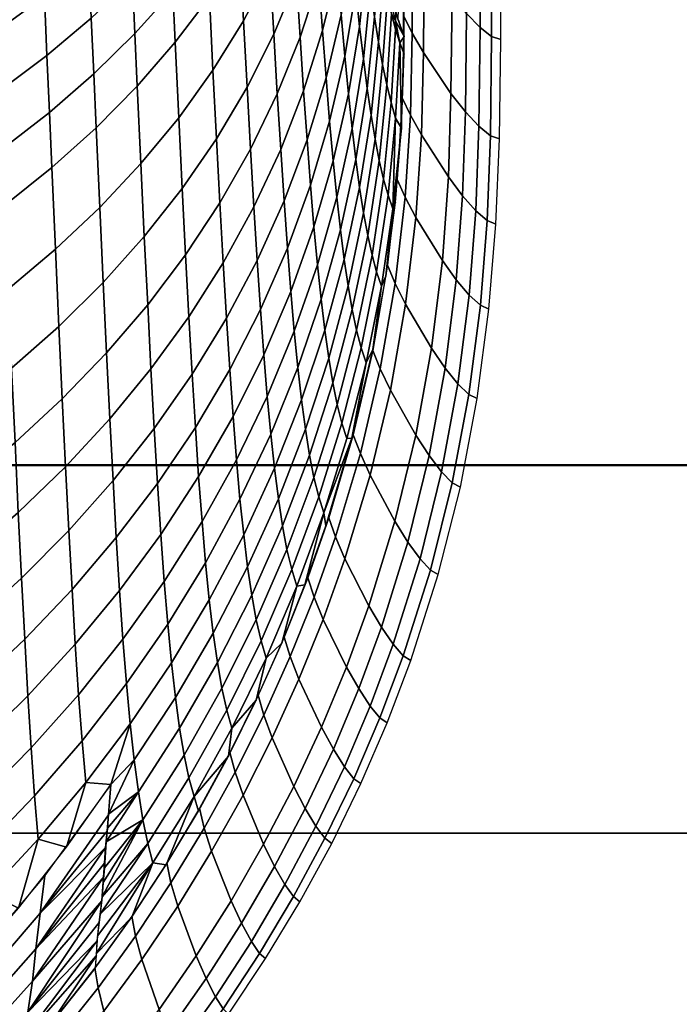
# Model space of a CAD drawing. Header units: millimetres. Extents: x 422 to 799, y -530 to 0.
# Tile 463 of 656: x 655 to 667, y -323 to -304. Entities that reach past the tile are written whole.
import ezdxf

# ---------------------------------------------------------------- set-up
doc = ezdxf.new("R2010")
doc.units = ezdxf.units.MM
doc.header["$MEASUREMENT"] = 0
for name, color, linetype in [('Coperchio', 4, 'Continuous'), ('sanitari', 7, 'Continuous'), ('Sifone', 11, 'Continuous')]:
    doc.layers.add(name, color=color, linetype=linetype)

msp = doc.modelspace()

# ---------------------------------------------------------------- meshes
at = {"layer": 'Coperchio'}
mesh = msp.add_polyface(dxfattribs=at)
corners = [(708.52, -293.295, 36.748), (702.298, -293.3, 36.932), (702.311, -319.231, 36.909), (708.531, -319.227, 36.734), (720.945, -293.283, 36.297), (720.951, -319.213, 36.284), (733.342, -293.266, 35.664), (733.344, -319.195, 35.636), (708.51, -268.617, 36.762), (702.287, -268.622, 36.95), (720.938, -268.604, 36.309), (733.338, -268.588, 35.686), (720.932, -243.36, 36.326), (708.502, -243.373, 36.775), (733.334, -243.344, 35.716), (739.519, -243.335, 35.323), (739.523, -268.578, 35.286), (699.378, -281.378, 37.023), (700.129, -270.352, 37.011), (701.111, -253.804, 36.993), (698.542, -292.397, 37.035), (697.617, -303.409, 37.047), (701.935, -237.247, 36.976), (708.634, -277.663, 40.655), (708.641, -300.682, 40.643), (702.406, -300.688, 40.824), (702.4, -277.669, 40.842), (721.101, -277.65, 40.201), (721.109, -300.669, 40.19), (733.565, -277.635, 39.571), (733.573, -300.654, 39.551), (708.626, -255.131, 40.667), (721.094, -255.118, 40.214), (733.558, -255.104, 39.594), (721.085, -232.587, 40.233), (708.618, -232.598, 40.677), (733.55, -232.574, 39.626), (697.051, -310.591, 40.954), (697.705, -303.52, 40.946), (699.448, -281.859, 40.922), (700.193, -271.018, 40.91), (698.62, -292.693, 40.934), (702.393, -255.136, 40.857), (701.169, -254.748, 40.892), (701.989, -238.47, 40.875), (679.237, -272.201, 41.429), (679.237, -231.424, 41.452), (692.207, -231.424, 41.146), (692.207, -272.201, 41.124), (653.294, -272.202, 41.837), (653.293, -231.423, 41.858), (640.322, -272.203, 41.937), (640.321, -231.423, 41.957), (679.236, -312.979, 41.346), (692.206, -312.977, 41.068), (653.294, -312.981, 41.724), (640.322, -312.982, 41.817), (700.193, -271.018, 40.91), (698.692, -231.424, 40.971), (701.169, -254.748, 40.892), (698.692, -281.89, 40.943), (699.448, -281.859, 40.922), (698.62, -292.693, 40.934), (697.705, -303.52, 40.946), (679.158, -272.196, 37.53), (692.11, -272.197, 37.226), (692.109, -231.424, 37.247), (679.157, -231.425, 37.552), (653.255, -272.196, 37.937), (653.255, -231.426, 37.958), (679.163, -312.968, 37.447), (692.117, -312.97, 37.169), (653.257, -312.966, 37.824), (700.129, -270.352, 37.011), (698.586, -231.424, 37.073), (698.588, -281.676, 37.044), (701.111, -253.804, 36.993), (698.542, -292.397, 37.035), (699.378, -281.378, 37.023), (697.617, -303.409, 37.047)]
mesh.append_faces([[corners[k] for k in face] for face in [(0, 1, 2, 3), (4, 0, 3, 5), (6, 4, 5, 7), (8, 9, 1, 0), (10, 8, 0, 4), (11, 10, 4, 6), (12, 13, 8, 10), (14, 12, 10, 11), (15, 14, 11, 16), (1, 9, 17, 17), (17, 9, 18, 18), (19, 18, 9, 9), (20, 1, 17, 17), (21, 1, 20, 20), (13, 22, 19, 19), (13, 19, 8, 8), (9, 8, 19, 19), (23, 24, 25, 26), (27, 28, 24, 23), (29, 30, 28, 27), (31, 23, 26, 26), (32, 27, 23, 31), (33, 29, 27, 32), (34, 32, 31, 35), (36, 33, 32, 34), (25, 37, 38, 38), (25, 39, 26, 26), (40, 26, 39, 39), (41, 39, 25, 25), (25, 38, 41, 41), (26, 40, 42, 42), (43, 42, 40, 40), (31, 42, 44, 44), (42, 43, 44, 44), (42, 31, 26, 26), (45, 46, 47, 48), (49, 50, 46, 45), (51, 52, 50, 49), (53, 45, 48, 54), (55, 49, 45, 53), (56, 51, 49, 55), (57, 58, 59, 59), (60, 57, 61, 61), (62, 60, 61, 61), (58, 60, 48, 48), (54, 62, 63, 63), (60, 62, 48, 48), (54, 48, 62, 62), (58, 57, 60, 60), (64, 65, 66, 67), (68, 64, 67, 69), (70, 71, 65, 64), (72, 70, 64, 68), (73, 74, 75, 75), (73, 76, 74, 74), (74, 65, 75, 75), (75, 77, 78, 78), (71, 77, 65, 65), (65, 77, 75, 75), (71, 79, 77, 77), (78, 73, 75, 75)]])
mesh = msp.add_polyface(dxfattribs=at)
corners = [(675.419, -378.428, 37.23), (683.661, -395.155, 37.012), (677.243, -376.513, 37.218), (673.487, -380.231, 37.243), (671.206, -395.158, 37.167), (671.244, -390.213, 41.103), (671.452, -381.973, 41.155), (673.488, -380.292, 41.142), (678.966, -374.566, 41.107), (683.717, -390.211, 40.948), (677.25, -376.581, 41.118), (675.423, -378.493, 41.13), (653.293, -353.76, 41.517), (653.294, -312.981, 41.724), (679.236, -312.979, 41.346), (679.234, -353.756, 41.204), (640.322, -353.76, 41.597), (640.322, -312.982, 41.817), (627.351, -353.761, 41.633), (627.351, -312.982, 41.859), (614.382, -353.761, 41.64), (614.382, -312.982, 41.868), (640.321, -374.15, 41.447), (653.292, -374.149, 41.376), (627.351, -374.15, 41.48), (614.382, -374.15, 41.487), (677.25, -376.581, 41.118), (672.589, -374.146, 41.191), (673.488, -380.292, 41.142), (675.423, -378.493, 41.13), (678.966, -374.566, 41.107), (671.452, -381.973, 41.155), (669.322, -383.529, 41.167), (667.108, -384.96, 41.18), (664.819, -386.263, 41.192), (647.47, -392.207, 41.264), (610.847, -359.054, 41.603), (610.848, -341.332, 41.721), (610.848, -323.61, 41.818), (610.847, -305.888, 41.896), (642.292, -393.079, 41.279), (610.847, -376.776, 41.466), (614.347, -394.495, 41.309), (662.466, -387.443, 41.204), (653.262, -353.735, 37.617), (679.174, -353.739, 37.305), (679.163, -312.968, 37.447), (653.257, -312.966, 37.824), (640.305, -353.734, 37.697), (640.303, -312.966, 37.918), (627.346, -353.734, 37.733), (627.345, -312.965, 37.959), (614.382, -353.734, 37.74), (614.382, -312.966, 37.968), (640.307, -374.118, 37.547), (653.265, -374.119, 37.476), (627.346, -374.118, 37.58), (614.382, -374.118, 37.588), (672.691, -374.123, 37.289), (677.243, -376.513, 37.218), (678.956, -374.494, 37.207), (675.419, -378.428, 37.23), (671.453, -381.915, 37.255), (673.487, -380.231, 37.243), (669.325, -383.475, 37.267), (667.112, -384.908, 37.28), (610.847, -340.64, 37.825), (631.845, -394.054, 37.399), (610.847, -304.76, 38.001), (610.847, -322.7, 37.923), (610.847, -376.52, 37.568), (610.847, -358.581, 37.706), (614.347, -394.459, 37.409), (647.476, -392.168, 37.364), (664.824, -386.214, 37.292), (652.593, -390.974, 37.347), (662.471, -387.396, 37.304)]
mesh.append_faces([[corners[k] for k in face] for face in [(0, 1, 2, 2), (3, 4, 0, 0), (5, 6, 7, 7), (8, 9, 10, 10), (10, 9, 11, 11), (5, 7, 11, 11), (12, 13, 14, 15), (16, 17, 13, 12), (18, 19, 17, 16), (20, 21, 19, 18), (22, 16, 12, 23), (24, 18, 16, 22), (25, 20, 18, 24), (15, 26, 27, 27), (28, 27, 29, 29), (26, 29, 27, 27), (30, 26, 15, 15), (27, 31, 32, 32), (32, 33, 27, 27), (31, 27, 28, 28), (12, 15, 27, 23), (34, 27, 33, 33), (35, 22, 23, 23), (25, 36, 20, 20), (37, 21, 20, 20), (21, 38, 39, 39), (20, 36, 37, 37), (37, 38, 21, 21), (35, 40, 22, 22), (36, 25, 41, 41), (25, 42, 41, 41), (27, 34, 23, 23), (34, 43, 23, 23), (44, 45, 46, 47), (48, 44, 47, 49), (50, 48, 49, 51), (52, 50, 51, 53), (54, 55, 44, 48), (56, 54, 48, 50), (57, 56, 50, 52), (58, 59, 45, 45), (59, 60, 45, 45), (61, 59, 58, 58), (58, 62, 63, 63), (62, 58, 64, 64), (63, 61, 58, 58), (44, 55, 58, 45), (64, 58, 65, 65), (66, 52, 53, 53), (54, 56, 67, 67), (68, 69, 53, 53), (70, 57, 71, 71), (52, 66, 71, 71), (72, 57, 70, 70), (53, 69, 66, 66), (71, 57, 52, 52), (73, 55, 54, 54), (55, 74, 58, 58), (73, 75, 55, 55), (76, 74, 55, 55), (74, 65, 58, 58)]])
at = {"layer": 'sanitari'}
mesh = msp.add_polyface(dxfattribs=at)
corners = [(669.89, -328.271, -13.253), (640.358, -328.271, -13.253), (640.358, -359.84, -13.253), (669.89, -359.84, -13.253), (669.89, -296.702, -13.253), (640.358, -296.702, -13.253), (669.89, -265.132, -13.253), (640.358, -265.132, -13.253), (699.423, -328.271, -13.253), (699.423, -359.84, -13.253), (699.423, -296.702, -13.253), (699.423, -265.132, -13.253), (654.433, -352.095, -281.943), (632.63, -352.095, -281.943), (632.63, -320.086, -280.792), (654.433, -320.086, -280.792), (676.236, -320.086, -280.792), (654.433, -288.077, -279.641), (676.236, -288.077, -279.641), (676.236, -352.095, -281.943), (694.956, -317.407, -280.696), (694.525, -323.567, -280.918), (693.552, -335.674, -281.353), (695.708, -305.08, -280.253), (693.005, -341.661, -281.568), (694.06, -329.622, -281.135), (697.136, -271.365, -279.04), (696.885, -278.895, -279.311), (696.597, -286.424, -279.582), (695.35, -311.244, -280.474), (696.033, -298.914, -280.031), (696.33, -292.67, -279.806), (703.414, -299.174, -279.735), (699.7, -299.04, -279.96), (700.55, -278.967, -279.238), (704.264, -279.045, -279.01), (707.167, -299.315, -279.349), (708.016, -279.129, -278.621), (710.949, -299.462, -278.797), (711.797, -279.22, -278.066), (702.73, -311.587, -280.182), (699.017, -311.412, -280.405), (706.483, -311.77, -279.798), (710.264, -311.96, -279.249), (701.901, -324.004, -280.629), (698.189, -323.781, -280.85), (705.651, -324.235, -280.248), (709.43, -324.474, -279.702), (713.226, -324.719, -278.985), (714.063, -312.157, -278.529), (700.37, -342.262, -281.287), (696.664, -341.957, -281.504), (704.114, -342.576, -280.91), (707.886, -342.898, -280.368), (711.676, -343.228, -279.658), (696.597, -286.424, -279.582), (696.885, -278.895, -279.311), (697.136, -271.365, -279.04), (696.033, -298.914, -280.031), (696.33, -292.67, -279.806), (695.35, -311.244, -280.474), (695.708, -305.08, -280.253), (694.525, -323.567, -280.918), (694.956, -317.407, -280.696), (693.552, -335.674, -281.353), (694.06, -329.622, -281.135), (692.758, -344.21, -281.66), (693.005, -341.661, -281.568)]
mesh.append_faces([[corners[k] for k in face] for face in [(0, 1, 2, 3), (4, 5, 1, 0), (6, 7, 5, 4), (8, 0, 3, 9), (10, 4, 0, 8), (11, 6, 4, 10), (12, 13, 14, 15), (16, 15, 17, 18), (19, 12, 15, 16), (16, 20, 21, 21), (16, 22, 19, 19), (16, 18, 23, 23), (24, 19, 22, 22), (25, 22, 16, 16), (21, 25, 16, 16), (26, 27, 18, 18), (28, 18, 27, 27), (20, 16, 29, 29), (29, 16, 23, 23), (18, 30, 23, 23), (30, 18, 31, 31), (18, 28, 31, 31), (32, 33, 34, 35), (36, 32, 35, 37), (38, 36, 37, 39), (40, 41, 33, 32), (42, 40, 32, 36), (43, 42, 36, 38), (44, 45, 41, 40), (46, 44, 40, 42), (47, 46, 42, 43), (48, 47, 43, 49), (50, 51, 45, 44), (52, 50, 44, 46), (53, 52, 46, 47), (54, 53, 47, 48), (34, 55, 56, 56), (34, 56, 57, 57), (33, 58, 59, 59), (41, 60, 61, 61), (33, 61, 58, 58), (33, 59, 55, 55), (45, 62, 63, 63), (51, 64, 65, 65), (45, 65, 62, 62), (51, 66, 67, 67), (51, 67, 64, 64), (41, 63, 60, 60), (33, 55, 34, 34), (41, 61, 33, 33), (51, 65, 45, 45), (41, 45, 63, 63)]])
at = {"layer": 'Sifone', "color": 150}
mesh = msp.add_polyface(dxfattribs=at)
corners = [(662.131, -301.075, -279.595), (662.122, -304.654, -279.772), (662.131, -304.676, -279.595), (662.013, -304.342, -281.845), (661.823, -300.56, -285.477), (661.799, -303.478, -285.946), (661.906, -303.949, -283.904), (658.961, -303.003, -311.097), (658.916, -302.067, -312.324), (658.326, -302.954, -313.399), (658.371, -303.917, -312.15), (659.03, -304.38, -309.181), (658.439, -305.336, -310.197), (659.547, -303.394, -308.147), (659.477, -302.059, -310.025), (659.615, -304.639, -306.261), (659.098, -305.667, -307.253), (660.055, -303.584, -305.255), (659.985, -302.381, -307.098), (660.124, -304.7, -303.412), (659.682, -305.797, -304.371), (660.487, -303.582, -302.444), (660.417, -302.507, -304.239), (660.557, -304.573, -300.655), (660.191, -305.733, -301.571), (660.844, -303.395, -299.732), (660.772, -302.445, -301.469), (660.915, -304.268, -298.006), (660.625, -305.486, -298.873), (661.126, -303.036, -297.136), (661.052, -302.204, -298.806), (660.985, -305.067, -296.29), (660.693, -306.324, -297.097), (661.199, -303.797, -295.479), (661.272, -304.49, -293.832), (661.056, -305.797, -294.579), (661.411, -303.171, -293.079), (661.336, -302.515, -294.664), (661.486, -303.767, -291.501), (661.345, -305.12, -292.188), (661.562, -304.306, -289.923), (661.419, -305.691, -290.541), (661.639, -304.793, -288.337), (661.495, -306.207, -288.885), (661.662, -303.126, -288.633), (661.589, -302.67, -290.061), (661.736, -303.54, -287.196), (661.717, -305.23, -286.734), (661.811, -303.914, -285.74), (661.797, -305.62, -285.106), (661.88, -305.964, -283.444), (661.966, -304.547, -282.747), (661.888, -304.249, -284.26), (662.081, -306.461, -279.595), (662.13, -305.028, -279.595), (662.047, -304.807, -281.194), (661.815, -303.599, -285.625), (661.665, -302.826, -288.488), (661.664, -302.975, -288.563), (661.814, -303.755, -285.685), (661.971, -304.221, -282.663), (661.969, -304.383, -282.707), (661.662, -303.126, -288.633), (661.589, -302.67, -290.061), (661.736, -303.54, -287.196), (661.811, -303.914, -285.74), (661.966, -304.547, -282.747), (661.888, -304.249, -284.26), (662.047, -304.807, -281.194), (662.13, -305.028, -279.595), (662.131, -304.687, -279.595), (663.823, -304.683, -257.621), (663.998, -304.742, -254.461), (663.994, -302.816, -254.461), (663.821, -302.764, -257.621), (663.599, -304.51, -260.77), (663.598, -302.598, -260.77), (663.338, -304.238, -263.906), (663.339, -302.337, -263.906), (663.317, -306.139, -263.907), (663.576, -306.421, -260.771), (663.058, -303.896, -267.034), (663.06, -302.007, -267.034), (663.038, -305.785, -267.035), (662.505, -304.994, -273.295), (662.521, -303.128, -273.295), (662.289, -304.62, -276.44), (662.303, -302.765, -276.44), (662.125, -304.292, -279.595), (662.137, -302.446, -279.595), (662.095, -305.872, -279.595), (662.253, -306.207, -276.44)]
mesh.append_faces([[corners[k] for k in face] for face in [(0, 1, 2, 2), (1, 0, 3, 3), (4, 5, 6, 6), (7, 8, 9, 10), (11, 7, 10, 12), (13, 14, 7, 11), (15, 13, 11, 16), (17, 18, 13, 15), (19, 17, 15, 20), (21, 22, 17, 19), (23, 21, 19, 24), (25, 26, 21, 23), (27, 25, 23, 28), (29, 30, 25, 27), (31, 27, 28, 32), (33, 29, 27, 31), (34, 33, 31, 35), (36, 37, 33, 34), (38, 36, 34, 39), (40, 38, 39, 41), (42, 40, 41, 43), (38, 40, 44, 45), (40, 42, 46, 44), (42, 47, 48, 46), (49, 50, 51, 52), (52, 48, 47, 49), (53, 54, 55, 55), (56, 57, 58, 59), (60, 56, 59, 61), (62, 58, 63, 63), (64, 58, 62, 62), (65, 59, 64, 64), (66, 61, 67, 67), (68, 61, 66, 66), (67, 59, 65, 65), (69, 70, 68, 68), (64, 59, 58, 58), (60, 61, 70, 70), (68, 70, 61, 61), (61, 59, 67, 67), (71, 72, 73, 74), (75, 71, 74, 76), (77, 75, 76, 78), (79, 80, 75, 77), (81, 77, 78, 82), (83, 79, 77, 81), (84, 83, 81, 85), (86, 84, 85, 87), (88, 86, 87, 89), (90, 91, 86, 88)]], dxfattribs={"color": 150})
mesh = msp.add_polyface(dxfattribs=at)
corners = [(652.199, -303.247, -325.391), (652.15, -301.934, -326.647), (651.094, -302.42, -327.513), (651.141, -303.754, -326.248), (651.189, -305.056, -324.955), (650.136, -304.191, -326.994), (650.183, -305.51, -325.694), (652.247, -304.528, -324.107), (653.26, -303.965, -323.216), (653.212, -302.706, -324.489), (654.225, -303.366, -322.284), (654.177, -302.13, -323.545), (651.236, -306.323, -323.636), (650.229, -306.795, -324.365), (652.294, -305.774, -322.798), (653.308, -305.189, -321.918), (654.273, -304.567, -320.998), (655.186, -303.909, -320.039), (655.138, -302.731, -321.312), (656.042, -303.213, -319.044), (655.995, -302.06, -320.302), (651.283, -307.555, -322.292), (650.275, -308.046, -323.011), (652.342, -306.984, -321.465), (653.355, -306.377, -320.598), (654.32, -305.732, -319.691), (655.233, -305.05, -318.747), (656.089, -304.33, -317.767), (656.885, -303.573, -316.753), (656.839, -302.482, -318.014), (651.329, -308.751, -320.924), (650.32, -309.262, -321.633), (652.388, -308.159, -320.111), (653.402, -307.529, -319.257), (654.367, -306.861, -318.365), (655.279, -306.154, -317.436), (656.136, -305.409, -316.473), (656.931, -304.627, -315.477), (657.663, -303.808, -314.451), (657.617, -302.78, -315.709), (658.326, -302.954, -313.399), (658.28, -301.952, -314.637), (651.374, -309.911, -319.536), (650.365, -310.441, -320.233), (652.434, -309.297, -318.736), (653.448, -308.644, -317.897), (654.413, -307.952, -317.02), (655.326, -307.221, -316.108), (656.181, -306.451, -315.163), (656.977, -305.643, -314.187), (657.708, -304.798, -313.181), (658.371, -303.917, -312.15), (654.483, -309.569, -314.905), (653.517, -310.298, -315.755), (655.395, -308.8, -314.022), (656.251, -307.991, -313.108), (657.046, -307.143, -312.163), (657.777, -306.257, -311.192), (658.439, -305.336, -310.197), (656.318, -309.441, -311.025), (655.463, -310.289, -311.906), (657.113, -308.553, -310.117), (657.844, -307.627, -309.184), (658.506, -306.664, -308.228), (657.178, -309.875, -308.051), (656.383, -310.803, -308.92), (657.909, -308.908, -307.159), (658.572, -307.904, -306.247), (658.636, -309.059, -304.256), (657.973, -310.103, -305.121)]
mesh.append_faces([[corners[k] for k in face] for face in [(0, 1, 2, 3), (4, 3, 5, 6), (7, 0, 3, 4), (8, 9, 0, 7), (10, 11, 9, 8), (12, 4, 6, 13), (14, 7, 4, 12), (15, 8, 7, 14), (16, 10, 8, 15), (17, 18, 10, 16), (19, 20, 18, 17), (21, 12, 13, 22), (23, 14, 12, 21), (24, 15, 14, 23), (25, 16, 15, 24), (26, 17, 16, 25), (27, 19, 17, 26), (28, 29, 19, 27), (30, 21, 22, 31), (32, 23, 21, 30), (33, 24, 23, 32), (34, 25, 24, 33), (35, 26, 25, 34), (36, 27, 26, 35), (37, 28, 27, 36), (38, 39, 28, 37), (40, 41, 39, 38), (42, 30, 31, 43), (44, 32, 30, 42), (45, 33, 32, 44), (46, 34, 33, 45), (47, 35, 34, 46), (48, 36, 35, 47), (49, 37, 36, 48), (50, 38, 37, 49), (51, 40, 38, 50), (52, 46, 45, 53), (54, 47, 46, 52), (55, 48, 47, 54), (56, 49, 48, 55), (57, 50, 49, 56), (58, 51, 50, 57), (59, 55, 54, 60), (61, 56, 55, 59), (62, 57, 56, 61), (63, 58, 57, 62), (64, 61, 59, 65), (66, 62, 61, 64), (67, 63, 62, 66), (68, 67, 66, 69)]], dxfattribs={"color": 150})
mesh = msp.add_polyface(dxfattribs=at)
corners = [(661.905, -303.963, -283.908), (661.919, -304.016, -283.65), (661.932, -304.068, -283.393), (661.946, -304.118, -283.136), (661.959, -304.168, -282.879), (661.973, -304.216, -282.621), (661.986, -304.262, -282.364), (662, -304.308, -282.106), (662.013, -304.352, -281.848), (662.027, -304.395, -281.589), (662.04, -304.437, -281.331), (662.054, -304.477, -281.072), (662.068, -304.517, -280.812), (662.081, -304.555, -280.553), (662.095, -304.591, -280.293), (662.108, -304.627, -280.033), (662.122, -304.661, -279.774), (662.108, -304.624, -280.032), (662.095, -304.587, -280.291), (662.081, -304.549, -280.55), (662.068, -304.51, -280.809), (662.054, -304.469, -281.068), (662.041, -304.428, -281.327), (662.027, -304.386, -281.585), (662.014, -304.342, -281.844), (662, -304.298, -282.102), (661.986, -304.253, -282.36), (661.973, -304.206, -282.618), (661.959, -304.159, -282.876), (661.946, -304.111, -283.134), (661.932, -304.062, -283.392), (661.919, -304.013, -283.65), (661.932, -304.061, -283.391), (661.986, -304.257, -282.361), (662.013, -304.347, -281.845), (662.041, -304.433, -281.328)]
mesh.append_faces([[corners[k] for k in face] for face in [(2, 32, 1, 1), (1, 31, 0, 0), (3, 32, 2, 2), (32, 4, 33, 33), (7, 33, 6, 6), (5, 6, 33, 33), (4, 5, 33, 33), (33, 7, 34, 34), (30, 31, 32, 32), (1, 32, 31, 31), (32, 29, 30, 30), (4, 32, 3, 3), (26, 33, 25, 25), (33, 34, 25, 25), (28, 32, 33, 33), (26, 27, 33, 33), (29, 32, 28, 28), (27, 28, 33, 33), (34, 7, 8, 8), (9, 10, 35, 35), (10, 11, 35, 35), (11, 12, 20, 20), (14, 19, 13, 13), (17, 15, 16, 16), (18, 14, 15, 15), (19, 12, 13, 13), (18, 15, 17, 17), (22, 23, 35, 35), (35, 34, 9, 9), (34, 23, 24, 24), (25, 34, 24, 24), (19, 20, 12, 12), (35, 11, 21, 21), (21, 11, 20, 20), (22, 35, 21, 21), (23, 34, 35, 35), (14, 18, 19, 19), (8, 9, 34, 34)]], dxfattribs={"color": 150})
mesh = msp.add_polyface(dxfattribs=at)
corners = [(659.098, -305.667, -307.253), (659.03, -304.38, -309.181), (658.439, -305.336, -310.197), (658.506, -306.664, -308.228), (659.164, -306.866, -305.316), (658.572, -307.904, -306.247), (659.682, -305.797, -304.371), (659.615, -304.639, -306.261), (659.229, -307.98, -303.375), (658.636, -309.059, -304.256), (659.748, -306.871, -302.479), (660.191, -305.733, -301.571), (660.124, -304.7, -303.412), (659.813, -307.863, -300.586), (659.293, -309.013, -301.428), (660.258, -306.686, -299.734), (660.625, -305.486, -298.873), (660.557, -304.573, -300.655), (660.324, -307.562, -297.898), (659.878, -308.778, -298.692), (660.693, -306.324, -297.097), (660.391, -308.365, -296.061), (659.943, -309.617, -296.793), (660.762, -307.091, -295.323), (661.056, -305.797, -294.579), (660.985, -305.067, -296.29), (660.831, -307.789, -293.547), (660.459, -309.098, -294.22), (661.127, -306.462, -292.869), (661.345, -305.12, -292.188), (661.272, -304.49, -293.832), (661.199, -307.064, -291.155), (660.902, -308.424, -291.765), (661.419, -305.691, -290.541), (661.273, -307.608, -289.429), (660.975, -308.996, -289.97), (661.495, -306.207, -288.885), (661.35, -308.096, -287.686), (661.051, -309.509, -288.156), (661.572, -306.669, -287.212), (661.717, -305.23, -286.734), (661.639, -304.793, -288.337), (661.652, -307.081, -285.514), (661.43, -308.53, -285.918), (661.797, -305.62, -285.106), (661.735, -307.443, -283.783), (661.513, -308.91, -284.119), (661.88, -305.964, -283.444), (661.822, -307.755, -282.014), (661.601, -309.238, -282.282), (661.966, -306.262, -281.742), (661.912, -308.017, -280.2), (661.693, -309.511, -280.403), (661.965, -307.893, -279.595), (661.779, -309.319, -279.595), (662.081, -306.461, -279.595), (662.047, -304.807, -281.194), (661.966, -304.547, -282.747), (663.799, -306.603, -257.622), (663.972, -306.667, -254.462), (663.998, -304.742, -254.461), (663.823, -304.683, -257.621), (663.734, -308.244, -257.623), (663.904, -308.313, -254.463), (663.576, -306.421, -260.771), (663.599, -304.51, -260.77), (663.516, -308.055, -260.772), (663.261, -307.765, -263.908), (663.317, -306.139, -263.907), (662.988, -307.401, -267.035), (663.038, -305.785, -267.035), (662.872, -309.014, -267.035), (663.141, -309.387, -263.908), (662.465, -306.59, -273.296), (662.505, -304.994, -273.295), (662.358, -308.182, -273.296), (662.253, -306.207, -276.44), (662.289, -304.62, -276.44), (662.152, -307.791, -276.44), (661.998, -307.448, -279.595), (662.095, -305.872, -279.595), (661.809, -309.109, -279.595), (661.958, -309.459, -276.44)]
mesh.append_faces([[corners[k] for k in face] for face in [(0, 1, 2, 3), (4, 0, 3, 5), (6, 7, 0, 4), (8, 4, 5, 9), (10, 6, 4, 8), (11, 12, 6, 10), (13, 10, 8, 14), (15, 11, 10, 13), (16, 17, 11, 15), (18, 15, 13, 19), (20, 16, 15, 18), (21, 18, 19, 22), (23, 20, 18, 21), (24, 25, 20, 23), (26, 23, 21, 27), (28, 24, 23, 26), (29, 30, 24, 28), (31, 28, 26, 32), (33, 29, 28, 31), (34, 31, 32, 35), (36, 33, 31, 34), (37, 34, 35, 38), (39, 36, 34, 37), (40, 41, 36, 39), (42, 39, 37, 43), (44, 40, 39, 42), (45, 42, 43, 46), (47, 44, 42, 45), (48, 45, 46, 49), (50, 47, 45, 48), (51, 48, 49, 52), (50, 48, 51, 51), (53, 51, 54, 54), (53, 55, 51, 51), (47, 50, 56, 57), (51, 55, 50, 50), (50, 55, 56, 56), (58, 59, 60, 61), (62, 63, 59, 58), (64, 58, 61, 65), (66, 62, 58, 64), (67, 66, 64, 68), (69, 67, 68, 70), (71, 72, 67, 69), (73, 69, 70, 74), (75, 71, 69, 73), (76, 73, 74, 77), (78, 75, 73, 76), (79, 78, 76, 80), (81, 82, 78, 79)]], dxfattribs={"color": 150})
mesh = msp.add_polyface(dxfattribs=at)
corners = [(662.131, -304.684, -279.595), (662.129, -304.673, -279.639), (662.127, -304.666, -279.684), (662.124, -304.661, -279.728), (662.122, -304.661, -279.774), (662.127, -304.672, -279.684)]
mesh.append_faces([[corners[k] for k in face] for face in [(2, 3, 5, 5), (4, 5, 3, 3), (2, 0, 1, 1), (5, 0, 2, 2)]], dxfattribs={"color": 150})
mesh = msp.add_polyface(dxfattribs=at)
corners = [(659.293, -309.013, -301.428), (659.229, -307.98, -303.375), (658.636, -309.059, -304.256), (658.7, -310.131, -302.257), (659.357, -309.966, -299.476), (658.763, -311.122, -300.248), (659.878, -308.778, -298.692), (659.813, -307.863, -300.586), (658.827, -312.035, -298.229), (658.099, -312.244, -301.007), (658.163, -313.193, -298.929), (659.422, -310.842, -297.516), (659.943, -309.617, -296.793), (659.488, -311.643, -295.546), (658.893, -312.871, -296.196), (660.01, -310.385, -294.887), (660.459, -309.098, -294.22), (660.391, -308.365, -296.061), (660.079, -311.082, -292.97), (659.556, -312.373, -293.563), (660.528, -309.764, -292.37), (660.902, -308.424, -291.765), (660.831, -307.789, -293.547), (660.151, -311.712, -291.038), (659.628, -313.032, -291.563), (660.6, -310.366, -290.506), (660.975, -308.996, -289.97), (660.676, -310.904, -288.623), (660.226, -312.277, -289.086), (661.051, -309.509, -288.156), (660.756, -311.382, -286.716), (660.306, -312.777, -287.109), (661.131, -309.965, -286.319), (661.43, -308.53, -285.918), (661.35, -308.096, -287.686), (660.84, -311.8, -284.779), (660.391, -313.214, -285.103), (661.215, -310.364, -284.451), (661.513, -308.91, -284.119), (661.303, -310.707, -282.547), (660.93, -312.158, -282.808), (661.601, -309.238, -282.282), (661.397, -310.992, -280.604), (661.025, -312.455, -280.8), (661.693, -309.511, -280.403), (661.123, -312.454, -279.595), (661.526, -310.735, -279.595), (661.779, -309.319, -279.595), (661.912, -308.017, -280.2), (663.605, -309.882, -257.623), (663.771, -309.956, -254.463), (663.904, -308.313, -254.463), (663.734, -308.244, -257.623), (663.381, -311.606, -257.622), (663.543, -311.685, -254.463), (663.061, -313.314, -257.621), (663.219, -313.398, -254.462), (663.391, -309.686, -260.772), (663.516, -308.055, -260.772), (663.171, -311.403, -260.771), (662.856, -313.104, -260.77), (663.141, -309.387, -263.908), (663.261, -307.765, -263.908), (662.926, -311.095, -263.907), (662.615, -312.788, -263.907), (662.662, -310.712, -267.035), (662.872, -309.014, -267.035), (662.357, -312.395, -267.035), (662.159, -309.86, -273.295), (662.358, -308.182, -273.296), (661.866, -311.523, -273.295), (661.958, -309.459, -276.44), (662.152, -307.791, -276.44), (661.67, -311.113, -276.44), (661.287, -312.749, -276.44), (661.476, -313.167, -273.295), (661.527, -310.756, -279.595), (661.809, -309.109, -279.595), (661.15, -312.384, -279.595)]
mesh.append_faces([[corners[k] for k in face] for face in [(0, 1, 2, 3), (4, 0, 3, 5), (6, 7, 0, 4), (8, 5, 9, 10), (11, 4, 5, 8), (12, 6, 4, 11), (13, 11, 8, 14), (15, 12, 11, 13), (16, 17, 12, 15), (18, 15, 13, 19), (20, 16, 15, 18), (21, 22, 16, 20), (23, 18, 19, 24), (25, 20, 18, 23), (26, 21, 20, 25), (27, 25, 23, 28), (29, 26, 25, 27), (30, 27, 28, 31), (32, 29, 27, 30), (33, 34, 29, 32), (35, 30, 31, 36), (37, 32, 30, 35), (38, 33, 32, 37), (39, 37, 35, 40), (41, 38, 37, 39), (42, 39, 40, 43), (44, 41, 39, 42), (45, 42, 43, 43), (42, 45, 46, 46), (47, 48, 44, 44), (46, 47, 44, 44), (44, 42, 46, 46), (49, 50, 51, 52), (53, 54, 50, 49), (55, 56, 54, 53), (57, 49, 52, 58), (59, 53, 49, 57), (60, 55, 53, 59), (61, 57, 58, 62), (63, 59, 57, 61), (64, 60, 59, 63), (65, 63, 61, 66), (67, 64, 63, 65), (68, 65, 66, 69), (70, 67, 65, 68), (71, 68, 69, 72), (73, 70, 68, 71), (74, 75, 70, 73), (76, 73, 71, 77), (78, 74, 73, 76)]], dxfattribs={"color": 150})
mesh = msp.add_polyface(dxfattribs=at)
corners = [(651.441, -311.636, -317.345), (651.374, -309.911, -319.536), (650.365, -310.441, -320.233), (650.43, -312.196, -318.022), (652.503, -310.987, -316.569), (652.434, -309.297, -318.736), (653.517, -310.298, -315.755), (653.448, -308.644, -317.897), (651.506, -313.273, -315.11), (650.493, -313.864, -315.764), (652.568, -312.589, -314.361), (653.584, -311.864, -313.576), (654.55, -311.097, -312.757), (654.483, -309.569, -314.905), (655.463, -310.289, -311.906), (655.395, -308.8, -314.022), (651.568, -314.822, -312.833), (650.553, -315.444, -313.461), (652.632, -314.103, -312.115), (653.648, -313.341, -311.362), (654.615, -312.537, -310.577), (655.528, -311.691, -309.762), (656.383, -310.803, -308.92), (656.318, -309.441, -311.025), (651.627, -316.284, -310.516), (650.611, -316.937, -311.113), (652.693, -315.53, -309.831), (653.711, -314.732, -309.114), (654.678, -313.89, -308.368), (655.591, -313.005, -307.593), (656.447, -312.078, -306.792), (657.242, -311.11, -305.968), (657.178, -309.875, -308.051), (657.973, -310.103, -305.121), (657.909, -308.908, -307.159), (652.753, -316.869, -307.511), (651.685, -317.658, -308.158), (653.772, -316.035, -306.835), (654.74, -315.156, -306.13), (655.654, -314.233, -305.399), (656.51, -313.268, -304.644), (657.305, -312.261, -303.868), (658.036, -311.215, -303.071), (658.7, -310.131, -302.257), (658.636, -309.059, -304.256), (653.833, -317.251, -304.523), (652.812, -318.121, -305.156), (654.802, -316.336, -303.864), (655.716, -315.376, -303.181), (656.572, -314.373, -302.476), (657.368, -313.328, -301.751), (658.099, -312.244, -301.007), (658.763, -311.122, -300.248), (655.779, -316.435, -300.938), (654.864, -317.431, -301.57), (656.636, -315.396, -300.286), (657.431, -314.315, -299.616), (658.163, -313.193, -298.929), (656.701, -316.336, -298.075), (655.844, -317.41, -298.67), (657.497, -315.22, -297.462), (658.228, -314.064, -296.836), (657.565, -316.047, -295.288), (656.769, -317.196, -295.84), (658.296, -314.859, -294.724), (657.636, -316.796, -293.092), (656.84, -317.974, -293.58), (658.368, -315.577, -292.591), (658.444, -316.221, -290.436), (657.713, -317.467, -290.87), (658.525, -316.791, -288.255), (657.794, -318.06, -288.623)]
mesh.append_faces([[corners[k] for k in face] for face in [(0, 1, 2, 3), (4, 5, 1, 0), (6, 7, 5, 4), (8, 0, 3, 9), (10, 4, 0, 8), (11, 6, 4, 10), (12, 13, 6, 11), (14, 15, 13, 12), (16, 8, 9, 17), (18, 10, 8, 16), (19, 11, 10, 18), (20, 12, 11, 19), (21, 14, 12, 20), (22, 23, 14, 21), (24, 16, 17, 25), (26, 18, 16, 24), (27, 19, 18, 26), (28, 20, 19, 27), (29, 21, 20, 28), (30, 22, 21, 29), (31, 32, 22, 30), (33, 34, 32, 31), (35, 26, 24, 36), (37, 27, 26, 35), (38, 28, 27, 37), (39, 29, 28, 38), (40, 30, 29, 39), (41, 31, 30, 40), (42, 33, 31, 41), (43, 44, 33, 42), (45, 37, 35, 46), (47, 38, 37, 45), (48, 39, 38, 47), (49, 40, 39, 48), (50, 41, 40, 49), (51, 42, 41, 50), (52, 43, 42, 51), (53, 48, 47, 54), (55, 49, 48, 53), (56, 50, 49, 55), (57, 51, 50, 56), (58, 55, 53, 59), (60, 56, 55, 58), (61, 57, 56, 60), (62, 60, 58, 63), (64, 61, 60, 62), (65, 62, 63, 66), (67, 64, 62, 65), (68, 67, 65, 69), (70, 68, 69, 71)]], dxfattribs={"color": 150})
mesh = msp.add_polyface(dxfattribs=at)
corners = [(658.893, -312.871, -296.196), (658.827, -312.035, -298.229), (658.163, -313.193, -298.929), (658.228, -314.064, -296.836), (658.961, -313.633, -294.148), (658.296, -314.859, -294.724), (659.556, -312.373, -293.563), (659.488, -311.643, -295.546), (659.033, -314.322, -292.082), (658.368, -315.577, -292.591), (659.628, -313.032, -291.563), (659.108, -314.939, -289.993), (658.444, -316.221, -290.436), (659.703, -313.623, -289.542), (660.226, -312.277, -289.086), (660.151, -311.712, -291.038), (659.189, -315.485, -287.879), (658.525, -316.791, -288.255), (659.784, -314.146, -287.497), (660.306, -312.777, -287.109), (659.276, -315.961, -285.737), (658.612, -317.287, -286.046), (659.869, -314.603, -285.423), (660.391, -313.214, -285.103), (659.368, -316.367, -283.566), (658.706, -317.71, -283.808), (659.961, -314.992, -283.318), (660.482, -313.588, -283.065), (660.93, -312.158, -282.808), (660.84, -311.8, -284.779), (660.059, -315.314, -281.18), (659.467, -316.702, -281.363), (660.579, -313.897, -280.992), (661.025, -312.455, -280.8), (659.769, -316.411, -279.595), (659.276, -317.516, -279.595), (660.217, -315.288, -279.595), (661.123, -312.454, -279.595), (660.619, -314.147, -279.595), (662.639, -315, -257.621), (662.792, -315.088, -254.461), (663.219, -313.398, -254.462), (663.061, -313.314, -257.621), (662.115, -316.658, -257.62), (662.263, -316.75, -254.46), (662.44, -314.784, -260.77), (662.856, -313.104, -260.77), (661.922, -316.436, -260.769), (662.206, -314.46, -263.906), (662.615, -312.788, -263.907), (661.695, -316.104, -263.906), (661.256, -317.293, -263.906), (661.477, -317.631, -260.769), (661.954, -314.057, -267.034), (662.357, -312.395, -267.035), (661.451, -315.693, -267.034), (661.019, -316.877, -267.034), (661.476, -313.167, -273.295), (661.866, -311.523, -273.295), (660.989, -314.785, -273.295), (660.57, -315.957, -273.295), (660.101, -317.11, -273.295), (660.535, -318.041, -267.034), (660.808, -314.359, -276.44), (661.287, -312.749, -276.44), (660.395, -315.526, -276.44), (659.933, -316.675, -276.44), (660.678, -313.989, -279.595), (661.15, -312.384, -279.595), (660.271, -315.152, -279.595), (659.816, -316.297, -279.595), (659.315, -317.422, -279.595), (659.424, -317.803, -276.44)]
mesh.append_faces([[corners[k] for k in face] for face in [(0, 1, 2, 3), (4, 0, 3, 5), (6, 7, 0, 4), (8, 4, 5, 9), (10, 6, 4, 8), (11, 8, 9, 12), (13, 10, 8, 11), (14, 15, 10, 13), (16, 11, 12, 17), (18, 13, 11, 16), (19, 14, 13, 18), (20, 16, 17, 21), (22, 18, 16, 20), (23, 19, 18, 22), (24, 20, 21, 25), (26, 22, 20, 24), (27, 23, 22, 26), (28, 29, 23, 27), (30, 26, 24, 31), (32, 27, 26, 30), (33, 28, 27, 32), (34, 31, 35, 35), (36, 32, 30, 30), (33, 32, 37, 37), (38, 37, 32, 32), (32, 36, 38, 38), (34, 36, 30, 30), (34, 30, 31, 31), (39, 40, 41, 42), (43, 44, 40, 39), (45, 39, 42, 46), (47, 43, 39, 45), (48, 45, 46, 49), (50, 47, 45, 48), (51, 52, 47, 50), (53, 48, 49, 54), (55, 50, 48, 53), (56, 51, 50, 55), (57, 53, 54, 58), (59, 55, 53, 57), (60, 56, 55, 59), (61, 62, 56, 60), (63, 59, 57, 64), (65, 60, 59, 63), (66, 61, 60, 65), (67, 63, 64, 68), (69, 65, 63, 67), (70, 66, 65, 69), (71, 72, 66, 70)]], dxfattribs={"color": 150})
mesh = msp.add_polyface(dxfattribs=at)
corners = [(653.786, -322.572, -292.155), (653.675, -323.288, -290.142), (655.102, -321.636, -290.059), (655.19, -320.907, -292.055), (656.342, -320.667, -287.645), (655.018, -322.321, -287.997), (656.324, -320.94, -286.751), (656.366, -320.366, -288.578), (656.42, -319.735, -290.388), (656.393, -320.049, -289.506), (656.469, -319.146, -291.949), (654.952, -322.948, -285.863), (656.294, -321.394, -285.144), (651.685, -317.658, -308.158), (651.627, -316.284, -310.516), (650.611, -316.937, -311.113), (650.667, -318.342, -308.723), (651.743, -318.944, -305.762), (650.722, -319.658, -306.29), (652.812, -318.121, -305.156), (652.753, -316.869, -307.511), (651.801, -320.141, -303.327), (650.778, -320.884, -303.816), (652.872, -319.285, -302.766), (653.894, -318.381, -302.18), (653.833, -317.251, -304.523), (654.864, -317.431, -301.57), (654.802, -316.336, -303.864), (651.86, -321.249, -300.854), (650.835, -322.02, -301.302), (652.933, -320.36, -300.342), (653.957, -319.424, -299.806), (654.928, -318.44, -299.248), (655.844, -317.41, -298.67), (655.779, -316.435, -300.938), (651.922, -322.265, -298.345), (650.895, -323.063, -298.748), (652.997, -321.347, -297.883), (654.022, -320.379, -297.4), (654.994, -319.364, -296.897), (655.911, -318.302, -296.377), (656.769, -317.196, -295.84), (656.701, -316.336, -298.075), (654.091, -321.247, -294.963), (653.065, -322.243, -295.391), (655.065, -320.202, -294.517), (655.982, -319.11, -294.056), (656.84, -317.974, -293.58), (654.685, -321.534, -292.092), (655.61, -320.357, -292.021), (656.469, -319.146, -291.949), (656.916, -318.672, -291.295), (653.7, -322.667, -292.16), (656.423, -319.718, -290.441), (656.998, -319.29, -288.982), (656.182, -322.418, -281.07), (657.28, -320.662, -281.879), (656.208, -322.07, -282.661), (656.32, -321.044, -286.393), (657.085, -319.828, -286.642), (656.341, -320.757, -287.358), (657.179, -320.285, -284.274), (656.301, -321.316, -285.424), (656.263, -321.65, -284.24), (656.4, -319.991, -289.681), (656.379, -320.255, -288.914), (656.87, -321.712, -279.595)]
mesh.append_faces([[corners[k] for k in face] for face in [(0, 1, 2, 3), (4, 5, 6, 6), (4, 7, 5, 5), (8, 2, 9, 9), (2, 7, 9, 9), (8, 10, 3, 2), (11, 12, 6, 6), (5, 11, 6, 6), (2, 5, 7, 7), (13, 14, 15, 16), (17, 13, 16, 18), (19, 20, 13, 17), (21, 17, 18, 22), (23, 19, 17, 21), (24, 25, 19, 23), (26, 27, 25, 24), (28, 21, 22, 29), (30, 23, 21, 28), (31, 24, 23, 30), (32, 26, 24, 31), (33, 34, 26, 32), (35, 28, 29, 36), (37, 30, 28, 35), (38, 31, 30, 37), (39, 32, 31, 38), (40, 33, 32, 39), (41, 42, 33, 40), (43, 38, 37, 44), (45, 39, 38, 43), (46, 40, 39, 45), (47, 41, 40, 46), (45, 43, 48, 48), (49, 46, 45, 45), (47, 46, 50, 50), (49, 50, 46, 46), (51, 47, 50, 50), (48, 49, 45, 45), (52, 48, 43, 43), (50, 53, 51, 51), (54, 51, 53, 53), (55, 56, 57, 57), (58, 59, 60, 60), (61, 62, 63, 63), (62, 59, 58, 58), (53, 64, 54, 54), (65, 54, 64, 64), (65, 60, 59, 59), (61, 59, 62, 62), (56, 63, 57, 57), (56, 55, 66, 66)]], dxfattribs={"color": 150})
mesh = msp.add_polyface(dxfattribs=at)
corners = [(657.713, -317.467, -290.87), (657.636, -316.796, -293.092), (656.84, -317.974, -293.58), (656.916, -318.672, -291.295), (657.794, -318.06, -288.623), (656.998, -319.29, -288.982), (657.881, -318.577, -286.348), (657.085, -319.828, -286.642), (658.612, -317.287, -286.046), (658.525, -316.791, -288.255), (657.975, -319.017, -284.045), (657.179, -320.285, -284.274), (658.706, -317.71, -283.808), (658.076, -319.38, -281.713), (657.28, -320.662, -281.879), (658.805, -318.059, -281.541), (659.467, -316.702, -281.363), (659.368, -316.367, -283.566), (656.379, -320.255, -288.914), (656.263, -321.65, -284.24), (658.158, -319.662, -279.595), (657.535, -320.7, -279.595), (656.87, -321.712, -279.595), (658.739, -318.6, -279.595), (659.276, -317.516, -279.595), (661.665, -317.857, -257.62), (661.807, -317.951, -254.46), (662.263, -316.75, -254.46), (662.115, -316.658, -257.62), (661.16, -319.034, -257.62), (661.297, -319.129, -254.46), (660.603, -320.187, -257.62), (660.733, -320.284, -254.46), (659.995, -321.314, -257.62), (660.118, -321.413, -254.46), (659.338, -322.415, -257.621), (659.454, -322.513, -254.461), (661.477, -317.631, -260.769), (661.922, -316.436, -260.769), (660.979, -318.804, -260.769), (660.429, -319.955, -260.769), (659.829, -321.08, -260.77), (659.181, -322.179, -260.77), (660.765, -318.463, -263.906), (661.256, -317.293, -263.906), (660.223, -319.609, -263.906), (659.631, -320.731, -263.906), (658.993, -321.827, -263.906), (660.535, -318.041, -267.034), (661.019, -316.877, -267.034), (660.001, -319.183, -267.034), (659.418, -320.301, -267.034), (658.79, -321.393, -267.034), (658.116, -322.458, -267.035), (658.309, -322.895, -263.907), (659.583, -318.242, -273.295), (660.101, -317.11, -273.295), (659.02, -319.352, -273.295), (658.411, -320.437, -273.295), (657.759, -321.496, -273.295), (659.424, -317.803, -276.44), (659.933, -316.675, -276.44), (658.869, -318.909, -276.44), (658.27, -319.991, -276.44), (657.628, -321.048, -276.44), (656.944, -322.077, -276.44), (657.065, -322.527, -273.295), (658.768, -318.525, -279.595), (659.315, -317.422, -279.595), (658.178, -319.606, -279.595), (657.545, -320.661, -279.595), (656.872, -321.689, -279.595)]
mesh.append_faces([[corners[k] for k in face] for face in [(0, 1, 2, 3), (4, 0, 3, 5), (6, 4, 5, 7), (8, 9, 4, 6), (10, 6, 7, 11), (12, 8, 6, 10), (13, 10, 11, 14), (15, 12, 10, 13), (16, 17, 12, 15), (5, 18, 7, 7), (11, 19, 14, 14), (20, 13, 21, 21), (14, 21, 13, 13), (14, 22, 21, 21), (23, 15, 13, 13), (16, 15, 24, 24), (23, 24, 15, 15), (23, 13, 20, 20), (25, 26, 27, 28), (29, 30, 26, 25), (31, 32, 30, 29), (33, 34, 32, 31), (35, 36, 34, 33), (37, 25, 28, 38), (39, 29, 25, 37), (40, 31, 29, 39), (41, 33, 31, 40), (42, 35, 33, 41), (43, 39, 37, 44), (45, 40, 39, 43), (46, 41, 40, 45), (47, 42, 41, 46), (48, 43, 44, 49), (50, 45, 43, 48), (51, 46, 45, 50), (52, 47, 46, 51), (53, 54, 47, 52), (55, 50, 48, 56), (57, 51, 50, 55), (58, 52, 51, 57), (59, 53, 52, 58), (60, 55, 56, 61), (62, 57, 55, 60), (63, 58, 57, 62), (64, 59, 58, 63), (65, 66, 59, 64), (67, 62, 60, 68), (69, 63, 62, 67), (70, 64, 63, 69), (71, 65, 64, 70)]], dxfattribs={"color": 150})
mesh = msp.add_polyface(dxfattribs=at)
corners = [(653.367, -325.178, -283.733), (653.276, -325.676, -281.656), (654.793, -324.046, -281.629), (654.863, -323.546, -283.694), (653.478, -324.584, -285.916), (654.952, -322.948, -285.863), (653.568, -323.963, -288.065), (655.018, -322.321, -287.997), (652.005, -325.497, -288.125), (651.893, -326.11, -285.963), (653.675, -323.288, -290.142), (655.102, -321.636, -290.059), (652.134, -324.834, -290.217), (652.266, -324.132, -292.246), (653.786, -322.572, -292.155), (655.23, -323.88, -279.595), (654.238, -325.013, -279.595), (656.17, -322.7, -279.595), (656.188, -322.45, -280.911), (656.205, -322.169, -282.237), (656.244, -321.813, -283.645), (656.294, -321.394, -285.144), (650.895, -323.063, -298.748), (650.835, -322.02, -301.302), (649.774, -322.749, -301.726), (649.831, -323.817, -299.13), (650.958, -324.011, -296.156), (649.891, -324.789, -296.493), (651.988, -323.189, -295.799), (651.922, -322.265, -298.345), (653.065, -322.243, -295.391), (652.997, -321.347, -297.883), (651.026, -324.864, -293.527), (649.956, -325.664, -293.819), (652.058, -324.019, -293.219), (653.137, -323.048, -292.866), (654.091, -321.247, -294.963), (652.662, -323.746, -292.224), (651.575, -324.771, -292.283), (653.7, -322.667, -292.16), (656.165, -322.697, -279.595), (656.87, -321.712, -279.595), (656.182, -322.418, -281.07), (658.635, -323.485, -257.621), (658.742, -323.584, -254.461), (659.454, -322.513, -254.461), (659.338, -322.415, -257.621), (657.888, -324.526, -257.621), (657.987, -324.623, -254.462), (657.1, -325.535, -257.622), (657.19, -325.631, -254.462), (658.487, -323.249, -260.77), (659.181, -322.179, -260.77), (657.75, -324.288, -260.771), (656.971, -325.297, -260.771), (658.309, -322.895, -263.907), (658.993, -321.827, -263.906), (657.582, -323.933, -263.907), (656.814, -324.941, -263.907), (657.4, -323.494, -267.035), (658.116, -322.458, -267.035), (656.643, -324.5, -267.035), (657.065, -322.527, -273.295), (657.759, -321.496, -273.295), (656.33, -323.529, -273.295), (655.345, -324.749, -273.295), (655.631, -325.724, -267.035), (656.22, -323.078, -276.44), (656.944, -322.077, -276.44), (655.248, -324.297, -276.44), (654.216, -325.466, -276.44), (654.3, -325.919, -273.295), (656.157, -322.689, -279.595), (656.872, -321.689, -279.595), (655.198, -323.908, -279.595), (654.177, -325.078, -279.595)]
mesh.append_faces([[corners[k] for k in face] for face in [(0, 1, 2, 3), (4, 0, 3, 5), (6, 4, 5, 7), (8, 9, 4, 6), (10, 6, 7, 11), (12, 8, 6, 10), (13, 12, 10, 14), (15, 2, 16, 16), (17, 18, 15, 15), (16, 2, 1, 1), (19, 2, 18, 18), (18, 2, 15, 15), (3, 2, 19, 19), (19, 20, 3, 3), (5, 3, 21, 21), (20, 21, 3, 3), (22, 23, 24, 25), (26, 22, 25, 27), (28, 29, 22, 26), (30, 31, 29, 28), (32, 26, 27, 33), (34, 28, 26, 32), (35, 30, 28, 34), (36, 30, 35, 35), (35, 34, 37, 37), (38, 37, 34, 34), (32, 38, 34, 34), (39, 36, 35, 35), (39, 35, 37, 37), (40, 41, 42, 42), (43, 44, 45, 46), (47, 48, 44, 43), (49, 50, 48, 47), (51, 43, 46, 52), (53, 47, 43, 51), (54, 49, 47, 53), (55, 51, 52, 56), (57, 53, 51, 55), (58, 54, 53, 57), (59, 57, 55, 60), (61, 58, 57, 59), (62, 59, 60, 63), (64, 61, 59, 62), (65, 66, 61, 64), (67, 64, 62, 68), (69, 65, 64, 67), (70, 71, 65, 69), (72, 67, 68, 73), (74, 69, 67, 72), (75, 70, 69, 74)]], dxfattribs={"color": 150})

doc.saveas('drawing.dxf')
